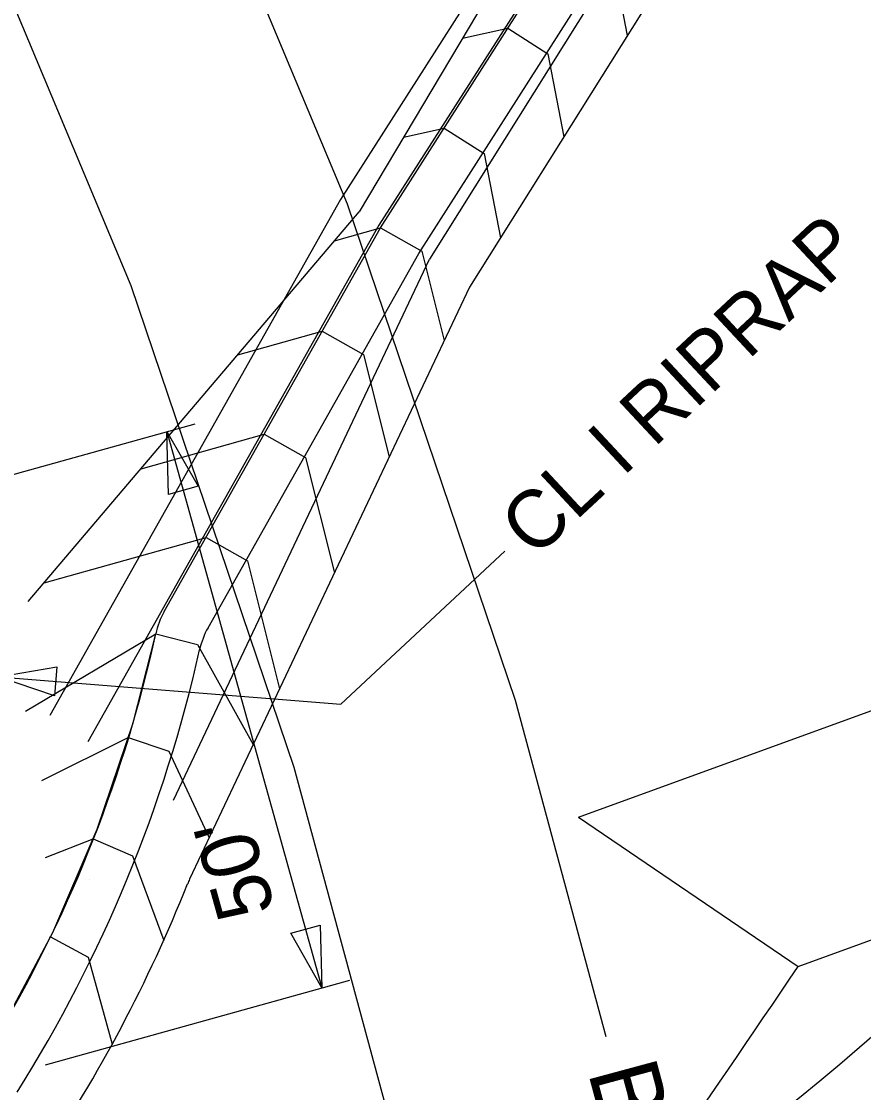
# Model space of a CAD drawing. Extents: x 2384780 to 2405432, y 547869 to 573706.
# Drawn here: x 2399696 to 2399768.9, y 561201.3 to 561294 of the extents above; entities that cross this region are included whole.
import ezdxf

# ---------------------------------------------------------------- set-up
doc = ezdxf.new("R2010")
doc.units = 0
for name, color, linetype in [('Old_Level_1', 7, 'Continuous'), ('Old_Level_18', 7, 'Continuous'), ('Old_Level_23', 7, 'Continuous'), ('Old_Level_48', 7, 'Continuous'), ('Old_Level_63', 7, 'Continuous'), ('Prop Buffer Zone 1', 7, 'Continuous'), ('Prop Buffer Zone 2', 7, 'Continuous')]:
    doc.layers.add(name, color=color, linetype=linetype)

msp = doc.modelspace()

# ---------------------------------------------------------------- linework, layer by layer
at = {"layer": 'Old_Level_1'}
for p, q in [((2399684.708, 561251.859), (2399711.072, 561259.189)), ((2399708.633, 561258.511), (2399722.028, 561210.339)), ((2399737.896, 561248.146), (2399723.693, 561234.901)), ((2399694.013, 561237.282), (2399723.693, 561234.901)), ((2399698.102, 561203.686), (2399724.466, 561211.017))]:
    msp.add_line(p, q, dxfattribs=at)
msp.add_lwpolyline([(2399698.897, 561235.636), (2399694.013, 561237.282), (2399699.097, 561238.128)], close=True, dxfattribs=at)
at = {"layer": 'Old_Level_18'}
for p, q in [((2399751.196, 561321.143), (2399725.276, 561277.536)), ((2399696.611, 561243.789), (2399725.276, 561277.536)), ((2399701.894, 561219.701), (2399701.894, 561219.701)), ((2399698.403, 561213.287), (2399698.403, 561213.287))]:
    msp.add_line(p, q, dxfattribs=at)
for points in [[(2399708.4, 561242.926), (2399727.116, 561276.148), (2399754.592, 561319.218), (2399783.052, 561361.644), (2399811.664, 561404.005), (2399822.572, 561421.951)], [(2399708.401, 561242.926), (2399727.116, 561276.148), (2399754.592, 561319.218), (2399783.052, 561361.644), (2399811.664, 561404.005), (2399822.572, 561421.951)], [(2399712.188, 561241.529), (2399730.441, 561273.925), (2399757.94, 561317.03), (2399786.423, 561359.491), (2399815.058, 561401.887), (2399825.966, 561419.834)], [(2399827.46, 561413.446), (2399818.818, 561399.542), (2399790.747, 561356.731), (2399762.014, 561314.367), (2399734.819, 561270.998), (2399710.587, 561219.751)], [(2399739.286, 561301.107), (2399743.654, 561302.072), (2399747.116, 561299.863), (2399748.486, 561292.793)], [(2399734.205, 561292.558), (2399738.139, 561293.428), (2399741.601, 561291.219), (2399742.993, 561284.034)], [(2399729.124, 561284.01), (2399732.625, 561284.784), (2399736.087, 561282.575), (2399737.501, 561275.276)], [(2399723.15, 561275.033), (2399727.111, 561276.139), (2399730.689, 561274.124), (2399732.635, 561266.379)], [(2399714.767, 561265.164), (2399722.078, 561267.206), (2399725.656, 561265.191), (2399727.883, 561256.33)], [(2399706.384, 561255.295), (2399717.046, 561258.273), (2399720.624, 561256.257), (2399723.131, 561246.28)], [(2399698.002, 561245.426), (2399712.013, 561249.34), (2399715.591, 561247.324), (2399718.379, 561236.231)], [(2399694.167, 561206.571), (2399698.744, 561215.15), (2399702.597, 561224.078), (2399705.699, 561233.293), (2399707.662, 561240.99)], [(2399696.379, 561234.291), (2399707.662, 561240.99), (2399711.263, 561240.072), (2399716.101, 561231.413)], [(2399697.787, 561228.312), (2399705.273, 561232.027), (2399708.795, 561230.842), (2399712.28, 561223.332)], [(2399698.113, 561221.62), (2399702.244, 561223.26), (2399705.656, 561221.788), (2399708.346, 561214.46)], [(2399698.448, 561214.731), (2399698.534, 561214.757), (2399701.813, 561213.008), (2399703.891, 561205.476)]]:
    msp.add_lwpolyline(points, dxfattribs=at)
for centre, radius, start, end in [((2399714.499, 561239.491), 7, 150.60541, 167.63078), ((2399592.741, 561266.192), 117.652, 329.55154, 347.63078), ((2399718.287, 561238.093), 7, 150.60139, 167.38405), ((2399592.741, 561266.192), 121.652, 327.7768, 347.38405), ((2399716.915, 561216.759), 7, 154.69291, 158.29276), ((2399592.741, 561266.192), 126.652, 325.93322, 338.29276)]:
    msp.add_arc(centre, radius, start, end, dxfattribs=at)
at = {"layer": 'Old_Level_23'}
for points in [[(2399708.776, 561253.071), (2399708.633, 561258.511), (2399711.32, 561253.778)], [(2399721.885, 561215.779), (2399722.028, 561210.339), (2399719.342, 561215.072)]]:
    msp.add_lwpolyline(points, close=True, dxfattribs=at)
at = {"layer": 'Old_Level_48'}
for p, q in [((2399751.136, 561321.657), (2399723.66, 561278.588)), ((2399754.484, 561319.469), (2399726.985, 561276.365)), ((2399758.558, 561316.807), (2399731.363, 561273.438)), ((2399723.66, 561278.588), (2399698.492, 561233.913)), ((2399726.985, 561276.365), (2399701.794, 561231.655)), ((2399709.208, 561226.584), (2399731.363, 561273.438))]:
    msp.add_line(p, q, dxfattribs=at)
at = {"layer": 'Old_Level_63'}
msp.add_line((2399744.252, 561225.111), (2399763.286, 561212.198), dxfattribs=at)
for points in [[(2399744.252, 561225.111), (2399775.277, 561236.405), (2399795.507, 561255.271)], [(2399763.286, 561212.198), (2399794.31, 561223.493), (2399810.801, 561238.87)]]:
    msp.add_lwpolyline(points, dxfattribs=at)
msp.add_circle((2399645.607, 561347.281), 187.935, dxfattribs=at)
msp.add_arc((2395689.305, 563976.002), 4923, 324.845719, 325.846889, dxfattribs=at)
at = {"layer": 'Prop Buffer Zone 1'}
msp.add_lwpolyline([(2399623.787, 561594.722), (2399619.236, 561582.917), (2399619.224, 561582.895), (2399620.683, 561578.225), (2399620.291, 561549.335), (2399629.073, 561536.307), (2399646.255, 561493.046), (2399652.144, 561477.655), (2399660.064, 561445.508), (2399667.737, 561383.52), (2399673.382, 561366.406), (2399675.849, 561350.667), (2399685.841, 561326.326), (2399694.796, 561296.788), (2399705.517, 561271.16), (2399719.623, 561229.442), (2399728.462, 561196.686), (2399731.183, 561186.619)], dxfattribs=at)
at = {"layer": 'Prop Buffer Zone 2'}
msp.add_lwpolyline([(2399657.008, 561520.155), (2399664.889, 561500.311), (2399671.266, 561483.643), (2399679.767, 561449.142), (2399687.345, 561387.923), (2399692.887, 561371.118), (2399695.244, 561356.087), (2399704.704, 561333.039), (2399713.64, 561303.566), (2399724.238, 561278.231), (2399738.77, 561235.256), (2399746.624, 561206.147)], dxfattribs=at)

# ---------------------------------------------------------------- texts
at = {"layer": 'Old_Level_1'}
for s, rotation, p in [('CL I RIPRAP', 43.00003, (2399740.468, 561247.425)), ("50'", 105.53891, (2399718.025, 561217.096))]:
    msp.add_text(s, height=5, rotation=rotation, dxfattribs=at).set_placement(p)
at = {"layer": 'Prop Buffer Zone 2'}
msp.add_text('BZ2', height=6, rotation=285.10053, dxfattribs=at).set_placement((2399745.055, 561203.084))

doc.saveas('drawing.dxf')
